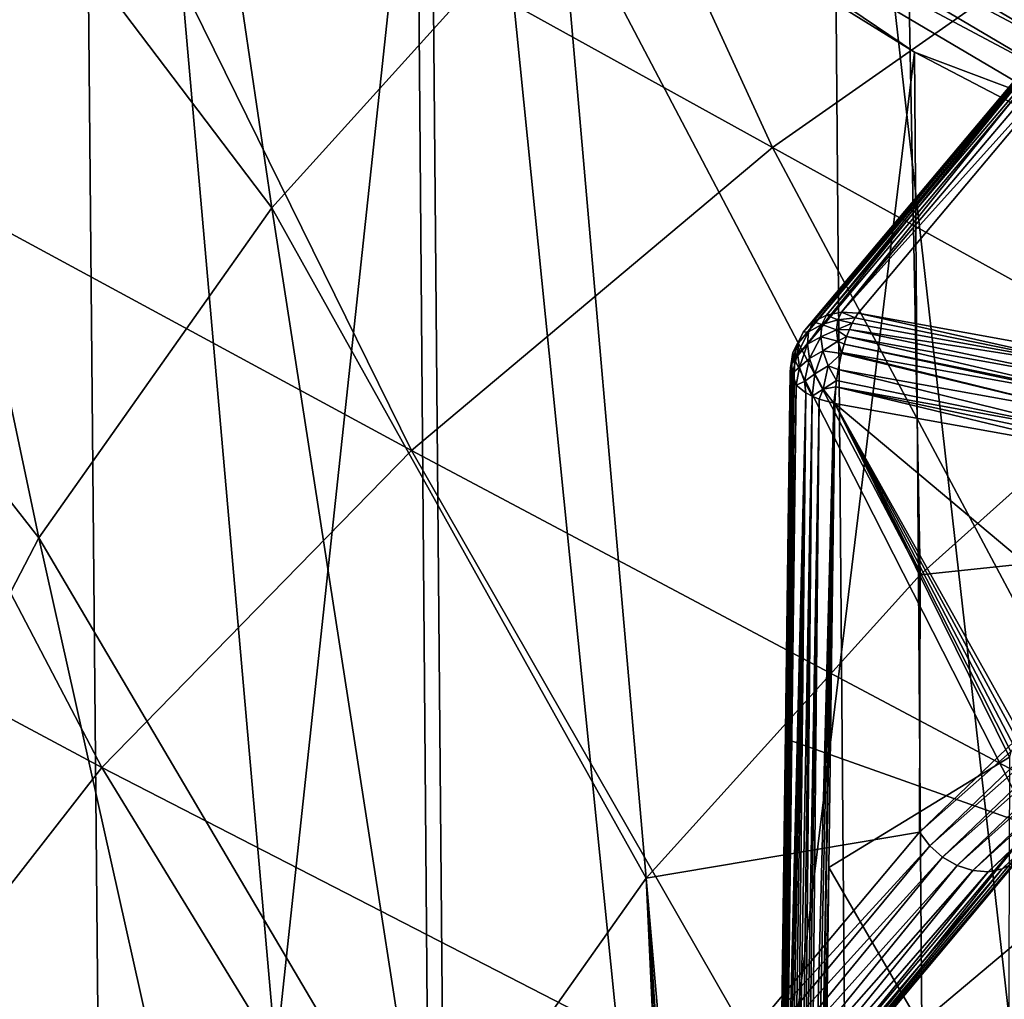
# Model space of a CAD drawing. Header units: metres. Extents: x -109 to 109, y -78 to 121.
# Tile 403 of 656: x -23.28 to -20.38, y -53.71 to -50.82. Entities that reach past the tile are written whole.
import ezdxf

# ---------------------------------------------------------------- set-up
doc = ezdxf.new("R2010")
doc.units = ezdxf.units.M
doc.layers.add('solid_508554_SW0001', color=7, linetype='CONTINUOUS')

msp = doc.modelspace()

# ---------------------------------------------------------------- linework, layer by layer
at = {"layer": 'solid_508554_SW0001'}
for points in [[(-22.999722, -59.09988, 21.73724), (-23.108494, -47.2146, 14.816682), (-23.959721, -46.187077, 16.596401)], [(-23.846941, -58.077198, 23.508579), (-22.999722, -59.09988, 21.73724), (-23.959721, -46.187077, 16.596401)], [(-18.817106, -51.387737, 6.993825), (-20.414824, -50.554371, 8.437261), (-19.373098, -46.781776, 14.971583)], [(-21.977468, -60.081745, 20.036596), (-22.081396, -48.201115, 13.107984), (-23.108494, -47.2146, 14.816682)], [(-22.999722, -59.09988, 21.73724), (-21.977468, -60.081745, 20.036596), (-23.108494, -47.2146, 14.816682)], [(-20.787943, -61.015339, 18.419567), (-20.886246, -49.139118, 11.483313), (-22.081396, -48.201115, 13.107984)], [(-21.977468, -60.081745, 20.036596), (-20.787943, -61.015339, 18.419567), (-22.081396, -48.201115, 13.107984)], [(-24.080202, -51.029938, 41.658737), (-23.125708, -50.053715, 43.349609), (-24.341927, -48.35704, 42.090508)], [(-19.526442, -48.680962, 44.781784), (-19.668835, -51.599339, 43.774986), (-20.680838, -49.534954, 43.302624)], [(-22.535368, -51.374073, 40.117176), (-23.771709, -49.74337, 38.710033), (-22.927164, -48.723911, 40.475784)], [(-21.686228, -50.434818, 41.744015), (-22.535368, -51.374073, 40.117176), (-22.927164, -48.723911, 40.475784)], [(-23.414797, -49.039833, 11.665755), (-22.10779, -50.006721, 9.991055), (-23.310324, -61.184757, 18.751953)], [(-21.05938, -51.195724, 45.445133), (-22.013241, -49.120235, 44.966446), (-23.125708, -50.053715, 43.349609)], [(-21.05938, -51.195724, 45.445133), (-19.851259, -50.349686, 46.910515), (-22.013241, -49.120235, 44.966446)], [(-19.440191, -61.893551, 16.898458), (-19.532137, -50.021473, 9.955032), (-20.886246, -49.139118, 11.483313)], [(-20.787943, -61.015339, 18.419567), (-19.440191, -61.893551, 16.898458), (-20.886246, -49.139118, 11.483313)], [(-20.680838, -49.534954, 43.302624), (-20.625027, -52.45517, 42.292645), (-21.686228, -50.434818, 41.744015)], [(-20.680838, -49.534954, 43.302624), (-19.668835, -51.599339, 43.774986), (-20.625027, -52.45517, 42.292645)], [(-23.222141, -52.345951, 38.433834), (-24.435339, -50.795753, 36.887249), (-23.771709, -49.74337, 38.710033)], [(-22.535368, -51.374073, 40.117176), (-23.222141, -52.345951, 38.433834), (-23.771709, -49.74337, 38.710033)], [(-21.581352, -50.003021, 9.473246), (-20.12052, -50.865425, 7.979523), (-21.63059, -50.063904, 9.464143)], [(-20.066967, -50.814571, 8.007088), (-20.12052, -50.865425, 7.979523), (-21.581352, -50.003021, 9.473246)], [(-22.10779, -50.006721, 9.991055), (-22.00915, -62.147335, 17.084723), (-23.310324, -61.184757, 18.751953)], [(-22.10779, -50.006721, 9.991055), (-20.641497, -50.914703, 8.418381), (-22.00915, -62.147335, 17.084723)], [(-21.691662, -50.205261, 9.490867), (-20.641497, -50.914703, 8.418381), (-22.10779, -50.006721, 9.991055)], [(-22.123642, -52.088757, 43.898357), (-23.125708, -50.053715, 43.349609), (-24.080202, -51.029938, 41.658737)], [(-22.123642, -52.088757, 43.898357), (-21.05938, -51.195724, 45.445133), (-23.125708, -50.053715, 43.349609)], [(-21.63059, -50.063904, 9.464143), (-20.166424, -50.928272, 7.967012), (-21.668226, -50.132904, 9.470155)], [(-20.12052, -50.865425, 7.979523), (-20.166424, -50.928272, 7.967012), (-21.63059, -50.063904, 9.464143)], [(-21.668226, -50.132904, 9.470155), (-20.201513, -50.998775, 7.970419), (-21.691662, -50.205261, 9.490867)], [(-20.166424, -50.928272, 7.967012), (-20.201513, -50.998775, 7.970419), (-21.668226, -50.132904, 9.470155)], [(-21.691662, -50.205261, 9.490867), (-20.223362, -51.072067, 7.98951), (-20.641497, -50.914703, 8.418381)], [(-20.201513, -50.998775, 7.970419), (-20.223362, -51.072067, 7.98951), (-21.691662, -50.205261, 9.490867)], [(-18.827875, -52.428326, 47.190865), (-19.851259, -50.349686, 46.910515), (-21.05938, -51.195724, 45.445133)], [(-21.686228, -50.434818, 41.744015), (-21.432613, -53.348465, 40.745415), (-22.535368, -51.374073, 40.117176)], [(-21.686228, -50.434818, 41.744015), (-20.625027, -52.45517, 42.292645), (-21.432613, -53.348465, 40.745415)], [(-20.066967, -50.814571, 8.007088), (-20.414824, -50.554371, 8.437261), (-18.817106, -51.387737, 6.993825)], [(-23.222141, -52.345951, 38.433834), (-23.741596, -53.343449, 36.706116), (-24.435339, -50.795753, 36.887249)], [(-20.201656, -50.840633, 40.327774), (-20.901005, -51.689579, 38.824085), (-20.939745, -51.709656, 38.852325)], [(-20.230278, -50.861057, 40.355114), (-20.201656, -50.840633, 40.327774), (-20.939745, -51.709656, 38.852325)], [(-20.167467, -50.828259, 40.302055), (-20.855965, -51.68082, 38.799675), (-20.901005, -51.689579, 38.824085)], [(-20.201656, -50.840633, 40.327774), (-20.167467, -50.828259, 40.302055), (-20.901005, -51.689579, 38.824085)], [(-20.129402, -50.824543, 40.279228), (-20.089354, -50.82967, 40.260429), (-20.855965, -51.68082, 38.799675)], [(-20.167467, -50.828259, 40.302055), (-20.129402, -50.824543, 40.279228), (-20.855965, -51.68082, 38.799675)], [(-20.855965, -51.68082, 38.799675), (-20.089354, -50.82967, 40.260429), (-20.807714, -51.68396, 38.780754)], [(-20.031857, -51.824387, 38.537529), (-20.807714, -51.68396, 38.780754), (-20.089354, -50.82967, 40.260429)], [(-20.230278, -50.861057, 40.355114), (-20.939745, -51.709656, 38.852325), (-20.96957, -51.739693, 38.882481)], [(-20.251909, -50.888512, 40.382717), (-20.230278, -50.861057, 40.355114), (-20.96957, -51.739693, 38.882481)], [(-20.251909, -50.888512, 40.382717), (-20.96957, -51.739693, 38.882481), (-20.988462, -51.777664, 38.912521)], [(-20.26548, -50.921638, 40.409214), (-20.251909, -50.888512, 40.382717), (-20.988462, -51.777664, 38.912521)], [(-20.641497, -50.914703, 8.418381), (-20.549398, -63.05127, 15.519061), (-22.00915, -62.147335, 17.084723)], [(-20.26548, -50.921638, 40.409214), (-20.99515, -51.820778, 38.940289), (-20.270317, -50.95879, 40.433292)], [(-20.26548, -50.921638, 40.409214), (-20.988462, -51.777664, 38.912521), (-20.99515, -51.820778, 38.940289)], [(-20.641497, -50.914703, 8.418381), (-19.02648, -51.757244, 6.959062), (-20.549398, -63.05127, 15.519061)], [(-20.223362, -51.072067, 7.98951), (-19.02648, -51.757244, 6.959062), (-20.641497, -50.914703, 8.418381)], [(-20.295595, -53.195278, 41.723598), (-20.270317, -50.95879, 40.433292), (-20.99515, -51.820778, 38.940289)], [(-23.036777, -53.022682, 42.280754), (-24.080202, -51.029938, 41.658737), (-24.870205, -52.04224, 39.90538)], [(-23.036777, -53.022682, 42.280754), (-22.123642, -52.088757, 43.898357), (-24.080202, -51.029938, 41.658737)], [(-19.973713, -53.230751, 45.801025), (-21.05938, -51.195724, 45.445133), (-22.123642, -52.088757, 43.898357)], [(-19.973713, -53.230751, 45.801025), (-18.827875, -52.428326, 47.190865), (-21.05938, -51.195724, 45.445133)], [(-22.535368, -51.374073, 40.117176), (-22.085779, -54.272785, 39.144447), (-23.222141, -52.345951, 38.433834)], [(-22.535368, -51.374073, 40.117176), (-21.432613, -53.348465, 40.745415), (-22.085779, -54.272785, 39.144447)], [(-19.737679, -52.362061, 43.387146), (-20.625027, -52.45517, 42.292645), (-19.668835, -51.599339, 43.774986)], [(-20.8671, -51.703934, 38.766766), (-20.901005, -51.689579, 38.824085), (-20.855965, -51.68082, 38.799675)], [(-20.8671, -51.703934, 38.766766), (-20.855965, -51.68082, 38.799675), (-20.816408, -51.697388, 38.760773)], [(-20.855965, -51.68082, 38.799675), (-20.807714, -51.68396, 38.780754), (-20.816408, -51.697388, 38.760773)], [(-20.047892, -51.854111, 38.499115), (-20.816408, -51.697388, 38.760773), (-20.807714, -51.68396, 38.780754)], [(-20.047892, -51.854111, 38.499115), (-20.807714, -51.68396, 38.780754), (-20.031857, -51.824387, 38.537529)], [(-20.953228, -51.738655, 38.811611), (-20.96957, -51.739693, 38.882481), (-20.939745, -51.709656, 38.852325)], [(-20.953228, -51.738655, 38.811611), (-20.939745, -51.709656, 38.852325), (-20.914099, -51.717854, 38.784451)], [(-20.914099, -51.717854, 38.784451), (-20.939745, -51.709656, 38.852325), (-20.901005, -51.689579, 38.824085)], [(-20.8671, -51.703934, 38.766766), (-20.914099, -51.717854, 38.784451), (-20.901005, -51.689579, 38.824085)], [(-20.8671, -51.703934, 38.766766), (-20.870972, -51.733116, 38.737194), (-20.914099, -51.717854, 38.784451)], [(-20.8671, -51.703934, 38.766766), (-20.824949, -51.713409, 38.742779), (-20.870972, -51.733116, 38.737194)], [(-20.870972, -51.733116, 38.737194), (-20.824949, -51.713409, 38.742779), (-20.833263, -51.731911, 38.72694)], [(-20.8671, -51.703934, 38.766766), (-20.816408, -51.697388, 38.760773), (-20.824949, -51.713409, 38.742779)], [(-20.047892, -51.854111, 38.499115), (-20.833263, -51.731911, 38.72694), (-20.824949, -51.713409, 38.742779)], [(-20.047892, -51.854111, 38.499115), (-20.824949, -51.713409, 38.742779), (-20.816408, -51.697388, 38.760773)], [(-20.982487, -51.7673, 38.843628), (-20.988462, -51.777664, 38.912521), (-20.96957, -51.739693, 38.882481)], [(-20.986233, -51.802418, 38.809109), (-20.953228, -51.738655, 38.811611), (-20.956964, -51.775604, 38.775536)], [(-20.982487, -51.7673, 38.843628), (-20.953228, -51.738655, 38.811611), (-20.986233, -51.802418, 38.809109)], [(-20.982487, -51.7673, 38.843628), (-20.96957, -51.739693, 38.882481), (-20.953228, -51.738655, 38.811611)], [(-20.956964, -51.775604, 38.775536), (-20.914099, -51.717854, 38.784451), (-20.917625, -51.75391, 38.749386)], [(-20.956964, -51.775604, 38.775536), (-20.953228, -51.738655, 38.811611), (-20.914099, -51.717854, 38.784451)], [(-20.870972, -51.733116, 38.737194), (-20.917625, -51.75391, 38.749386), (-20.914099, -51.717854, 38.784451)], [(-20.870972, -51.733116, 38.737194), (-20.867352, -51.766678, 38.712662), (-20.917625, -51.75391, 38.749386)], [(-20.870972, -51.733116, 38.737194), (-20.833263, -51.731911, 38.72694), (-20.84123, -51.752701, 38.713531)], [(-20.870972, -51.733116, 38.737194), (-20.84123, -51.752701, 38.713531), (-20.867352, -51.766678, 38.712662)], [(-20.060026, -51.893913, 38.468742), (-20.84123, -51.752701, 38.713531), (-20.833263, -51.731911, 38.72694)], [(-20.047892, -51.854111, 38.499115), (-20.060026, -51.893913, 38.468742), (-20.833263, -51.731911, 38.72694)], [(-20.982487, -51.7673, 38.843628), (-21.003445, -51.828293, 38.851501), (-20.999393, -51.800083, 38.880451)], [(-20.982487, -51.7673, 38.843628), (-20.986233, -51.802418, 38.809109), (-21.003445, -51.828293, 38.851501)], [(-20.982487, -51.7673, 38.843628), (-20.999393, -51.800083, 38.880451), (-20.988462, -51.777664, 38.912521)], [(-20.986233, -51.802418, 38.809109), (-20.956964, -51.775604, 38.775536), (-20.980562, -51.842751, 38.781181)], [(-20.980562, -51.842751, 38.781181), (-20.956964, -51.775604, 38.775536), (-20.950705, -51.81802, 38.746513)], [(-20.950705, -51.81802, 38.746513), (-20.956964, -51.775604, 38.775536), (-20.917625, -51.75391, 38.749386)], [(-20.950705, -51.81802, 38.746513), (-20.917625, -51.75391, 38.749386), (-20.911341, -51.795292, 38.721279)], [(-20.867352, -51.766678, 38.712662), (-20.911341, -51.795292, 38.721279), (-20.917625, -51.75391, 38.749386)], [(-20.867352, -51.766678, 38.712662), (-20.856262, -51.802807, 38.694508), (-20.911341, -51.795292, 38.721279)], [(-20.867352, -51.766678, 38.712662), (-20.84123, -51.752701, 38.713531), (-20.848688, -51.775444, 38.702873)], [(-20.867352, -51.766678, 38.712662), (-20.848688, -51.775444, 38.702873), (-20.855459, -51.799648, 38.695251)], [(-20.867352, -51.766678, 38.712662), (-20.855459, -51.799648, 38.695251), (-20.856262, -51.802807, 38.694508)], [(-20.067432, -51.941414, 38.448479), (-20.855459, -51.799648, 38.695251), (-20.848688, -51.775444, 38.702873)], [(-20.066751, -51.934807, 38.450508), (-20.848688, -51.775444, 38.702873), (-20.84123, -51.752701, 38.713531)], [(-20.066751, -51.934807, 38.450508), (-20.067432, -51.941414, 38.448479), (-20.848688, -51.775444, 38.702873)], [(-20.060026, -51.893913, 38.468742), (-20.066751, -51.934807, 38.450508), (-20.84123, -51.752701, 38.713531)], [(-19.02648, -51.757244, 6.959062), (-18.941599, -63.890045, 14.06626), (-20.549398, -63.05127, 15.519061)], [(-20.999393, -51.800083, 38.880451), (-21.006647, -51.845058, 38.897457), (-21.002415, -51.83263, 38.91935)], [(-20.999393, -51.800083, 38.880451), (-21.003445, -51.828293, 38.851501), (-21.006647, -51.845058, 38.897457)], [(-20.986233, -51.802418, 38.809109), (-21.000391, -51.860748, 38.827251), (-21.003445, -51.828293, 38.851501)], [(-20.999393, -51.800083, 38.880451), (-21.002415, -51.83263, 38.91935), (-20.99515, -51.820778, 38.940289)], [(-20.986233, -51.802418, 38.809109), (-20.980562, -51.842751, 38.781181), (-21.000391, -51.860748, 38.827251)], [(-20.999393, -51.800083, 38.880451), (-20.99515, -51.820778, 38.940289), (-20.988462, -51.777664, 38.912521)], [(-20.934866, -51.86306, 38.72649), (-20.950705, -51.81802, 38.746513), (-20.911341, -51.795292, 38.721279)], [(-20.934866, -51.86306, 38.72649), (-20.911341, -51.795292, 38.721279), (-20.895676, -51.839184, 38.702042)], [(-20.911341, -51.795292, 38.721279), (-20.856262, -51.802807, 38.694508), (-20.895676, -51.839184, 38.702042)], [(-20.895676, -51.839184, 38.702042), (-20.856262, -51.802807, 38.694508), (-20.866396, -51.850422, 38.689678)], [(-20.069521, -51.993633, 38.439899), (-20.866396, -51.850422, 38.689678), (-20.856262, -51.802807, 38.694508)], [(-20.069521, -51.993633, 38.439899), (-20.856262, -51.802807, 38.694508), (-20.855459, -51.799648, 38.695251)], [(-20.067432, -51.941414, 38.448479), (-20.069521, -51.993633, 38.439899), (-20.855459, -51.799648, 38.695251)], [(-21.034948, -54.096378, 40.190105), (-21.002415, -51.83263, 38.91935), (-21.006647, -51.845058, 38.897457)], [(-21.034948, -54.096378, 40.190105), (-21.030424, -54.076221, 40.204121), (-21.002415, -51.83263, 38.91935)], [(-21.030424, -54.076221, 40.204121), (-21.024256, -54.063686, 40.219475), (-21.002415, -51.83263, 38.91935)], [(-21.002415, -51.83263, 38.91935), (-21.024256, -54.063686, 40.219475), (-21.009699, -52.94173, 39.579597)], [(-20.295595, -53.195278, 41.723598), (-20.99515, -51.820778, 38.940289), (-21.009699, -52.94173, 39.579597)], [(-21.002415, -51.83263, 38.91935), (-21.009699, -52.94173, 39.579597), (-20.99515, -51.820778, 38.940289)], [(-21.003445, -51.828293, 38.851501), (-21.007629, -51.857857, 38.874989), (-21.006647, -51.845058, 38.897457)], [(-21.003445, -51.828293, 38.851501), (-21.000391, -51.860748, 38.827251), (-21.007629, -51.857857, 38.874989)], [(-20.980562, -51.842751, 38.781181), (-20.950705, -51.81802, 38.746513), (-20.965845, -51.885666, 38.761669)], [(-20.965845, -51.885666, 38.761669), (-20.950705, -51.81802, 38.746513), (-20.934866, -51.86306, 38.72649)], [(-21.037073, -54.124844, 40.178696), (-21.006647, -51.845058, 38.897457), (-21.007629, -51.857857, 38.874989)], [(-21.037073, -54.124844, 40.178696), (-21.034948, -54.096378, 40.190105), (-21.006647, -51.845058, 38.897457)], [(-21.03631, -54.161438, 40.17091), (-21.037073, -54.124844, 40.178696), (-21.007629, -51.857857, 38.874989)], [(-21.03631, -54.161438, 40.17091), (-21.007629, -51.857857, 38.874989), (-21.005219, -51.870792, 38.852367)], [(-21.000391, -51.860748, 38.827251), (-21.005219, -51.870792, 38.852367), (-21.007629, -51.857857, 38.874989)], [(-21.000391, -51.860748, 38.827251), (-20.999359, -51.88361, 38.830032), (-21.005219, -51.870792, 38.852367)], [(-20.980562, -51.842751, 38.781181), (-20.990398, -51.895702, 38.809052), (-21.000391, -51.860748, 38.827251)], [(-21.000391, -51.860748, 38.827251), (-20.990398, -51.895702, 38.809052), (-20.999359, -51.88361, 38.830032)], [(-20.980562, -51.842751, 38.781181), (-20.965845, -51.885666, 38.761669), (-20.990398, -51.895702, 38.809052)], [(-20.910511, -51.907711, 38.716812), (-20.934866, -51.86306, 38.72649), (-20.895676, -51.839184, 38.702042)], [(-20.910511, -51.907711, 38.716812), (-20.895676, -51.839184, 38.702042), (-20.871264, -51.882843, 38.692867)], [(-20.895676, -51.839184, 38.702042), (-20.866396, -51.850422, 38.689678), (-20.871264, -51.882843, 38.692867)], [(-20.066031, -52.04707, 38.443886), (-20.871264, -51.882843, 38.692867), (-20.866396, -51.850422, 38.689678)], [(-20.069521, -51.993633, 38.439899), (-20.066031, -52.04707, 38.443886), (-20.866396, -51.850422, 38.689678)], [(-21.032381, -54.20615, 40.167252), (-21.03631, -54.161438, 40.17091), (-21.005219, -51.870792, 38.852367)], [(-21.032381, -54.20615, 40.167252), (-21.005219, -51.870792, 38.852367), (-20.999359, -51.88361, 38.830032)], [(-21.029139, -54.231636, 40.167114), (-21.032381, -54.20615, 40.167252), (-20.999359, -51.88361, 38.830032)], [(-21.029139, -54.231636, 40.167114), (-20.999359, -51.88361, 38.830032), (-20.990398, -51.895702, 38.809052)], [(-20.965845, -51.885666, 38.761669), (-20.961891, -51.918781, 38.769253), (-20.990398, -51.895702, 38.809052)], [(-20.965845, -51.885666, 38.761669), (-20.934866, -51.86306, 38.72649), (-20.942898, -51.928879, 38.751984)], [(-20.965845, -51.885666, 38.761669), (-20.942898, -51.928879, 38.751984), (-20.961891, -51.918781, 38.769253)], [(-20.942898, -51.928879, 38.751984), (-20.934866, -51.86306, 38.72649), (-20.910511, -51.907711, 38.716812)], [(-20.910511, -51.907711, 38.716812), (-20.871264, -51.882843, 38.692867), (-20.873318, -51.901527, 38.697105)], [(-20.066031, -52.04707, 38.443886), (-20.873318, -51.901527, 38.697105), (-20.871264, -51.882843, 38.692867)], [(-21.024982, -54.259308, 40.16819), (-21.029139, -54.231636, 40.167114), (-20.990398, -51.895702, 38.809052)], [(-21.019846, -54.289272, 40.170574), (-21.024982, -54.259308, 40.16819), (-20.990398, -51.895702, 38.809052)], [(-21.019846, -54.289272, 40.170574), (-20.990398, -51.895702, 38.809052), (-20.961891, -51.918781, 38.769253)], [(-21.013659, -54.321644, 40.17437), (-21.019846, -54.289272, 40.170574), (-20.961891, -51.918781, 38.769253)], [(-21.006332, -54.356548, 40.179695), (-21.013659, -54.321644, 40.17437), (-20.961891, -51.918781, 38.769253)], [(-20.997765, -54.394131, 40.18671), (-21.006332, -54.356548, 40.179695), (-20.961891, -51.918781, 38.769253)], [(-20.987833, -54.434547, 40.195595), (-20.997765, -54.394131, 40.18671), (-20.961891, -51.918781, 38.769253)], [(-20.987833, -54.434547, 40.195595), (-20.961891, -51.918781, 38.769253), (-20.942898, -51.928879, 38.751984)], [(-20.922718, -51.937119, 38.737995), (-20.942898, -51.928879, 38.751984), (-20.910511, -51.907711, 38.716812)], [(-20.922718, -51.937119, 38.737995), (-20.910511, -51.907711, 38.716812), (-20.87924, -51.94902, 38.718132)], [(-20.87924, -51.94902, 38.718132), (-20.910511, -51.907711, 38.716812), (-20.873318, -51.901527, 38.697105)], [(-20.87924, -51.94902, 38.718132), (-20.873318, -51.901527, 38.697105), (-20.875788, -51.94968, 38.717026)], [(-20.873318, -51.901527, 38.697105), (-20.057117, -52.097855, 38.460377), (-20.875788, -51.94968, 38.717026)], [(-20.062225, -52.073036, 38.450611), (-20.057117, -52.097855, 38.460377), (-20.873318, -51.901527, 38.697105)], [(-20.066031, -52.04707, 38.443886), (-20.062225, -52.073036, 38.450611), (-20.873318, -51.901527, 38.697105)], [(-20.976387, -54.477997, 40.206577), (-20.987833, -54.434547, 40.195595), (-20.942898, -51.928879, 38.751984)], [(-20.967819, -54.508762, 40.215195), (-20.976387, -54.477997, 40.206577), (-20.942898, -51.928879, 38.751984)], [(-20.967819, -54.508762, 40.215195), (-20.942898, -51.928879, 38.751984), (-20.922718, -51.937119, 38.737995)], [(-20.958454, -54.540985, 40.224953), (-20.967819, -54.508762, 40.215195), (-20.922718, -51.937119, 38.737995)], [(-20.948189, -54.574806, 40.235981), (-20.958454, -54.540985, 40.224953), (-20.922718, -51.937119, 38.737995)], [(-20.948189, -54.574806, 40.235981), (-20.922718, -51.937119, 38.737995), (-20.87924, -51.94902, 38.718132)], [(-20.936974, -54.610226, 40.24839), (-20.948189, -54.574806, 40.235981), (-20.87924, -51.94902, 38.718132)], [(-20.924639, -54.647442, 40.262371), (-20.936974, -54.610226, 40.24839), (-20.87924, -51.94902, 38.718132)], [(-20.924639, -54.647442, 40.262371), (-20.87924, -51.94902, 38.718132), (-20.875788, -51.94968, 38.717026)], [(-20.924639, -54.647442, 40.262371), (-20.875788, -51.94968, 38.717026), (-20.893496, -53.317348, 39.497181)], [(-20.893496, -53.317348, 39.497181), (-20.875788, -51.94968, 38.717026), (-20.361061, -52.991772, 39.091846)], [(-20.875788, -51.94968, 38.717026), (-20.357172, -52.975266, 39.080902), (-20.361061, -52.991772, 39.091846)], [(-20.875788, -51.94968, 38.717026), (-20.311438, -52.957279, 39.051723), (-20.33021, -52.956524, 39.059101)], [(-20.875788, -51.94968, 38.717026), (-19.65517, -52.97427, 38.788467), (-20.311438, -52.957279, 39.051723)], [(-20.875788, -51.94968, 38.717026), (-20.346302, -52.962864, 39.069374), (-20.357172, -52.975266, 39.080902)], [(-20.875788, -51.94968, 38.717026), (-20.33021, -52.956524, 39.059101), (-20.346302, -52.962864, 39.069374)], [(-20.875788, -51.94968, 38.717026), (-20.057117, -52.097855, 38.460377), (-19.65517, -52.97427, 38.788467)], [(-23.792549, -53.991119, 40.603371), (-23.036777, -53.022682, 42.280754), (-24.870205, -52.04224, 39.90538)], [(-20.98311, -54.077744, 44.333992), (-22.123642, -52.088757, 43.898357), (-23.036777, -53.022682, 42.280754)], [(-20.98311, -54.077744, 44.333992), (-19.973713, -53.230751, 45.801025), (-22.123642, -52.088757, 43.898357)], [(-23.222141, -52.345951, 38.433834), (-22.579817, -55.22147, 37.501274), (-23.741596, -53.343449, 36.706116)], [(-23.222141, -52.345951, 38.433834), (-22.085779, -54.272785, 39.144447), (-22.579817, -55.22147, 37.501274)], [(-19.737679, -52.362061, 43.387146), (-20.626616, -53.212936, 41.913383), (-20.625027, -52.45517, 42.292645)], [(-19.708729, -52.403362, 43.391693), (-20.626616, -53.212936, 41.913383), (-19.737679, -52.362061, 43.387146)], [(-19.708729, -52.403362, 43.391693), (-20.596361, -53.252991, 41.920097), (-20.626616, -53.212936, 41.913383)], [(-19.708729, -52.403362, 43.391693), (-19.67243, -52.438457, 43.387764), (-20.596361, -53.252991, 41.920097)], [(-19.67243, -52.438457, 43.387764), (-20.55843, -53.286518, 41.918873), (-20.596361, -53.252991, 41.920097)], [(-19.67243, -52.438457, 43.387764), (-19.631113, -52.465092, 43.375603), (-20.55843, -53.286518, 41.918873)], [(-20.626616, -53.212936, 41.913383), (-21.432613, -53.348465, 40.745415), (-20.625027, -52.45517, 42.292645)], [(-19.631113, -52.465092, 43.375603), (-20.515251, -53.311375, 41.909798), (-20.55843, -53.286518, 41.918873)], [(-19.631113, -52.465092, 43.375603), (-19.587425, -52.481567, 43.355991), (-20.515251, -53.311375, 41.909798)], [(-19.469828, -52.463055, 43.266922), (-20.346701, -53.302383, 41.813164), (-20.382528, -53.32132, 41.843533)], [(-19.50411, -52.480515, 43.299854), (-19.469828, -52.463055, 43.266922), (-20.382528, -53.32132, 41.843533)], [(-19.587425, -52.481567, 43.355991), (-20.469595, -53.325966, 41.893452), (-20.515251, -53.311375, 41.909798)], [(-19.587425, -52.481567, 43.355991), (-19.544167, -52.48682, 43.330193), (-20.469595, -53.325966, 41.893452)], [(-19.544167, -52.48682, 43.330193), (-20.424387, -53.329353, 41.87088), (-20.469595, -53.325966, 41.893452)], [(-19.50411, -52.480515, 43.299854), (-20.382528, -53.32132, 41.843533), (-20.424387, -53.329353, 41.87088)], [(-19.544167, -52.48682, 43.330193), (-19.50411, -52.480515, 43.299854), (-20.424387, -53.329353, 41.87088)], [(-20.295595, -53.195278, 41.723598), (-21.009699, -52.94173, 39.579597), (-21.024256, -54.063686, 40.219475)], [(-20.893496, -53.317348, 39.497181), (-20.361061, -52.991772, 39.091846), (-20.365274, -54.228348, 39.792316)], [(-21.849171, -54.96352, 42.799778), (-23.036777, -53.022682, 42.280754), (-23.792549, -53.991119, 40.603371)], [(-21.849171, -54.96352, 42.799778), (-20.98311, -54.077744, 44.333992), (-23.036777, -53.022682, 42.280754)], [(-21.032017, -54.110069, 40.24958), (-20.295595, -53.195278, 41.723598), (-21.024256, -54.063686, 40.219475)], [(-20.301796, -53.237278, 41.751209), (-20.295595, -53.195278, 41.723598), (-21.032017, -54.110069, 40.24958)], [(-20.626616, -53.212936, 41.913383), (-21.367161, -54.095505, 40.384731), (-21.432613, -53.348465, 40.745415)], [(-20.596361, -53.252991, 41.920097), (-21.367161, -54.095505, 40.384731), (-20.626616, -53.212936, 41.913383)], [(-20.596361, -53.252991, 41.920097), (-21.331804, -54.138187, 40.39423), (-21.367161, -54.095505, 40.384731)], [(-20.596361, -53.252991, 41.920097), (-20.55843, -53.286518, 41.918873), (-21.331804, -54.138187, 40.39423)], [(-20.319202, -53.273758, 41.781715), (-20.301796, -53.237278, 41.751209), (-21.032017, -54.110069, 40.24958)], [(-18.763037, -55.21257, 46.031895), (-19.973713, -53.230751, 45.801025), (-20.98311, -54.077744, 44.333992)], [(-20.319202, -53.273758, 41.781715), (-21.032017, -54.110069, 40.24958), (-21.05402, -54.150299, 40.28223)], [(-20.346701, -53.302383, 41.813164), (-20.319202, -53.273758, 41.781715), (-21.05402, -54.150299, 40.28223)], [(-20.55843, -53.286518, 41.918873), (-21.286911, -54.172142, 40.394604), (-21.331804, -54.138187, 40.39423)], [(-20.55843, -53.286518, 41.918873), (-20.515251, -53.311375, 41.909798), (-21.286911, -54.172142, 40.394604)], [(-20.515251, -53.311375, 41.909798), (-21.236063, -54.19463, 40.385807), (-21.286911, -54.172142, 40.394604)], [(-20.515251, -53.311375, 41.909798), (-20.469595, -53.325966, 41.893452), (-21.236063, -54.19463, 40.385807)], [(-20.346701, -53.302383, 41.813164), (-21.05402, -54.150299, 40.28223), (-21.088516, -54.18079, 40.314613)], [(-20.382528, -53.32132, 41.843533), (-20.346701, -53.302383, 41.813164), (-21.088516, -54.18079, 40.314613)], [(-20.469595, -53.325966, 41.893452), (-21.183292, -54.203873, 40.368534), (-21.236063, -54.19463, 40.385807)], [(-20.469595, -53.325966, 41.893452), (-20.424387, -53.329353, 41.87088), (-21.183292, -54.203873, 40.368534)], [(-20.424387, -53.329353, 41.87088), (-21.132776, -54.199135, 40.344162), (-21.183292, -54.203873, 40.368534)], [(-20.382528, -53.32132, 41.843533), (-21.088516, -54.18079, 40.314613), (-21.132776, -54.199135, 40.344162)], [(-20.424387, -53.329353, 41.87088), (-20.382528, -53.32132, 41.843533), (-21.132776, -54.199135, 40.344162)], [(-20.924639, -54.647442, 40.262371), (-20.893496, -53.317348, 39.497181), (-20.911213, -54.686306, 40.278061)], [(-20.911213, -54.686306, 40.278061), (-20.893496, -53.317348, 39.497181), (-20.365274, -54.228348, 39.792316)], [(-23.741596, -53.343449, 36.706116), (-22.911165, -56.187687, 35.82774), (-24.089994, -54.359379, 34.946476)], [(-23.741596, -53.343449, 36.706116), (-22.579817, -55.22147, 37.501274), (-22.911165, -56.187687, 35.82774)], [(-21.390205, -54.244709, 40.253563), (-22.085779, -54.272785, 39.144447), (-21.432613, -53.348465, 40.745415)], [(-21.392654, -54.192276, 40.284382), (-21.390205, -54.244709, 40.253563), (-21.432613, -53.348465, 40.745415)], [(-21.388922, -54.151196, 40.316689), (-21.392654, -54.192276, 40.284382), (-21.432613, -53.348465, 40.745415)], [(-21.380159, -54.11935, 40.350246), (-21.388922, -54.151196, 40.316689), (-21.432613, -53.348465, 40.745415)], [(-21.367161, -54.095505, 40.384731), (-21.380159, -54.11935, 40.350246), (-21.432613, -53.348465, 40.745415)]]:
    msp.add_3dface(points, dxfattribs=at)

doc.saveas('drawing.dxf')
